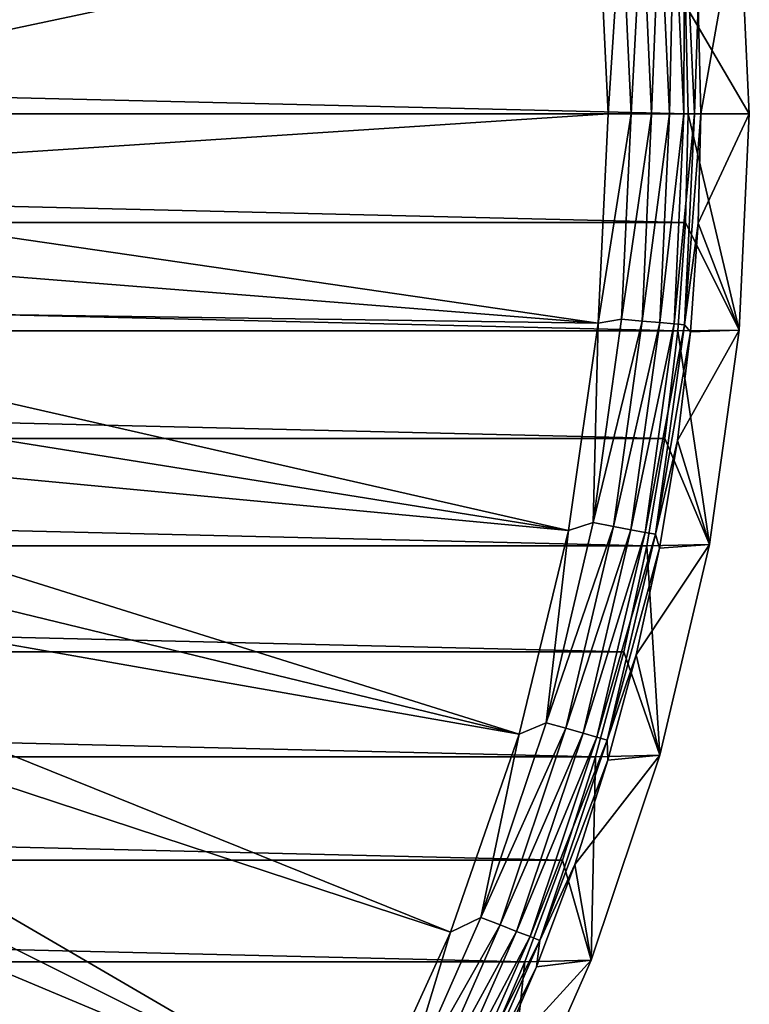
# Model space of a CAD drawing. Header units: metres. Extents: x -109 to 109, y -315 to 32.
# Tile 360 of 384: x 99 to 109, y -12 to 1. Entities that reach past the tile are written whole.
import ezdxf

# ---------------------------------------------------------------- set-up
doc = ezdxf.new("R2010")
doc.units = ezdxf.units.M
doc.layers.add('solid_K244242000C74_AAA', color=7, linetype='CONTINUOUS')

msp = doc.modelspace()

# ---------------------------------------------------------------- linework, layer by layer
at = {"layer": 'solid_K244242000C74_AAA'}
for points in [[(106.903831, 2.903125, -78.325066), (93.107323, 1.806115, -73.288864), (93.180748, 0.904376, -73.288864)], [(106.903831, 2.903125, -78.325066), (93.180748, 0.904376, -73.288864), (93.205246, 0, -73.288864)], [(106.903831, 2.903125, -78.325066), (93.205246, 0, -73.288864), (107.042114, 0, -78.325066)], [(107.22644, 2.847224, -78.472404), (106.903831, 2.903125, -78.325066), (107.042114, 0, -78.325066)], [(107.511063, 2.873598, -78.672592), (107.22644, 2.847224, -78.472404), (107.358078, 0, -78.472404)], [(107.643921, 0, -78.672592), (107.511063, 2.873598, -78.672592), (107.358078, 0, -78.472404)], [(107.756706, 2.896361, -78.919411), (107.511063, 2.873598, -78.672592), (107.643921, 0, -78.672592)], [(107.890617, 0, -78.919411), (107.756706, 2.896361, -78.919411), (107.643921, 0, -78.672592)], [(107.955894, 2.914818, -79.20536), (107.756706, 2.896361, -78.919411), (107.890617, 0, -78.919411)], [(108.090652, 0, -79.20536), (107.955894, 2.914818, -79.20536), (107.890617, 0, -78.919411)], [(108.102554, 2.928408, -79.521729), (107.955894, 2.914818, -79.20536), (108.090652, 0, -79.20536)], [(108.237938, 0, -79.521729), (108.102554, 2.928408, -79.521729), (108.090652, 0, -79.20536)], [(108.237938, 0, -79.521729), (108.291641, 1.51442, -79.857155), (108.102554, 2.928408, -79.521729)], [(108.113403, 1.50672, -83.82), (108.861351, 2.99883, -83.669998), (109, 0, -83.669998)], [(108.291641, 1.51442, -79.857155), (108.32769, 0, -79.857155), (108.861351, 2.99883, -83.669998)], [(108.861351, 2.99883, -83.669998), (108.32769, 0, -79.857155), (109, 0, -83.669998)], [(107.358078, 0, -78.472404), (107.22644, 2.847224, -78.472404), (107.042114, 0, -78.325066)], [(44.886593, 1.50672, -83.82), (108.149307, 0, -83.82), (44.850693, 0, -83.82)], [(108.113403, 1.50672, -83.82), (108.149307, 0, -83.82), (44.886593, 1.50672, -83.82)], [(108.113403, 1.50672, -83.82), (109, 0, -83.669998), (108.149307, 0, -83.82)], [(108.237938, 0, -79.521729), (108.32769, 0, -79.857155), (108.291641, 1.51442, -79.857155)], [(44.850693, 0, -83.82), (108.149307, 0, -83.82), (108.113403, -1.50672, -83.82)], [(44.850693, 0, -83.82), (108.113403, -1.50672, -83.82), (44.886593, -1.50672, -83.82)], [(107.358078, 0, -78.472404), (107.042114, 0, -78.325066), (106.903824, -2.903147, -78.325066)], [(107.22644, -2.847224, -78.472404), (107.358078, 0, -78.472404), (106.903824, -2.903147, -78.325066)], [(107.22644, -2.847224, -78.472404), (107.643921, 0, -78.672592), (107.358078, 0, -78.472404)], [(107.511063, -2.873598, -78.672592), (107.643921, 0, -78.672592), (107.22644, -2.847224, -78.472404)], [(107.511063, -2.873598, -78.672592), (107.890617, 0, -78.919411), (107.643921, 0, -78.672592)], [(107.756706, -2.896361, -78.919411), (107.890617, 0, -78.919411), (107.511063, -2.873598, -78.672592)], [(107.756706, -2.896361, -78.919411), (108.090652, 0, -79.20536), (107.890617, 0, -78.919411)], [(107.955894, -2.914818, -79.20536), (108.090652, 0, -79.20536), (107.756706, -2.896361, -78.919411)], [(107.955894, -2.914818, -79.20536), (108.237938, 0, -79.521729), (108.090652, 0, -79.20536)], [(108.102554, -2.928408, -79.521729), (108.237938, 0, -79.521729), (107.955894, -2.914818, -79.20536)], [(108.102554, -2.928408, -79.521729), (108.32769, 0, -79.857155), (108.237938, 0, -79.521729)], [(108.861351, -2.99883, -83.669998), (108.113403, -1.50672, -83.82), (108.149307, 0, -83.82)], [(109, 0, -83.669998), (108.861351, -2.99883, -83.669998), (108.149307, 0, -83.82)], [(107.042114, 0, -78.325066), (93.205246, 0, -73.288864), (93.180748, -0.904387, -73.288864)], [(106.903824, -2.903147, -78.325066), (107.042114, 0, -78.325066), (93.180748, -0.904387, -73.288864)], [(108.102554, -2.928408, -79.521729), (108.291641, -1.51442, -79.857155), (108.32769, 0, -79.857155)], [(108.291641, -1.51442, -79.857155), (108.861351, -2.99883, -83.669998), (109, 0, -83.669998)], [(108.32769, 0, -79.857155), (108.291641, -1.51442, -79.857155), (109, 0, -83.669998)], [(106.903824, -2.903147, -78.325066), (93.180748, -0.904387, -73.288864), (93.107323, -1.806131, -73.288864)], [(44.886593, -1.50672, -83.82), (108.113403, -1.50672, -83.82), (108.005989, -3.008363, -83.82)], [(44.886593, -1.50672, -83.82), (108.005989, -3.008363, -83.82), (44.994007, -3.008363, -83.82)], [(108.861351, -2.99883, -83.669998), (108.005989, -3.008363, -83.82), (108.113403, -1.50672, -83.82)], [(108.102554, -2.928408, -79.521729), (108.183578, -3.025411, -79.857155), (108.291641, -1.51442, -79.857155)], [(108.291641, -1.51442, -79.857155), (108.183578, -3.025411, -79.857155), (108.861351, -2.99883, -83.669998)], [(106.903824, -2.903147, -78.325066), (93.107323, -1.806131, -73.288864), (92.985184, -2.702588, -73.288864)], [(106.490196, -5.780063, -78.325066), (92.985184, -2.702588, -73.288864), (92.81469, -3.591123, -73.288864)], [(106.490196, -5.780063, -78.325066), (106.903824, -2.903147, -78.325066), (92.985184, -2.702588, -73.288864)], [(106.832657, -5.670157, -78.472404), (107.22644, -2.847224, -78.472404), (106.903824, -2.903147, -78.325066)], [(107.511063, -2.873598, -78.672592), (107.22644, -2.847224, -78.472404), (106.832657, -5.670157, -78.472404)], [(106.832657, -5.670157, -78.472404), (106.903824, -2.903147, -78.325066), (106.490196, -5.780063, -78.325066)], [(107.113632, -5.72268, -78.672592), (107.511063, -2.873598, -78.672592), (106.832657, -5.670157, -78.472404)], [(107.756706, -2.896361, -78.919411), (107.511063, -2.873598, -78.672592), (107.113632, -5.72268, -78.672592)], [(107.356133, -5.768011, -78.919411), (107.756706, -2.896361, -78.919411), (107.113632, -5.72268, -78.672592)], [(107.955894, -2.914818, -79.20536), (107.756706, -2.896361, -78.919411), (107.356133, -5.768011, -78.919411)], [(107.552757, -5.804767, -79.20536), (107.955894, -2.914818, -79.20536), (107.356133, -5.768011, -78.919411)], [(108.102554, -2.928408, -79.521729), (107.955894, -2.914818, -79.20536), (107.552757, -5.804767, -79.20536)], [(107.69754, -5.831831, -79.521729), (108.102554, -2.928408, -79.521729), (107.552757, -5.804767, -79.20536)], [(107.69754, -5.831831, -79.521729), (108.183578, -3.025411, -79.857155), (108.102554, -2.928408, -79.521729)], [(108.003731, -4.529548, -79.857155), (108.446632, -5.971843, -83.669998), (108.861351, -2.99883, -83.669998)], [(108.183578, -3.025411, -79.857155), (108.003731, -4.529548, -79.857155), (108.861351, -2.99883, -83.669998)], [(108.861351, -2.99883, -83.669998), (108.446632, -5.971843, -83.669998), (108.005989, -3.008363, -83.82)], [(44.994007, -3.008363, -83.82), (108.005989, -3.008363, -83.82), (107.827133, -4.504362, -83.82)], [(44.994007, -3.008363, -83.82), (107.827133, -4.504362, -83.82), (45.172867, -4.504362, -83.82)], [(107.69754, -5.831831, -79.521729), (108.003731, -4.529548, -79.857155), (108.183578, -3.025411, -79.857155)], [(108.446632, -5.971843, -83.669998), (107.827133, -4.504362, -83.82), (108.005989, -3.008363, -83.82)], [(106.490196, -5.780063, -78.325066), (92.81469, -3.591123, -73.288864), (92.596344, -4.469127, -73.288864)], [(45.172867, -4.504362, -83.82), (107.827133, -4.504362, -83.82), (107.577339, -5.98969, -83.82)], [(45.172867, -4.504362, -83.82), (107.577339, -5.98969, -83.82), (45.422661, -5.98969, -83.82)], [(105.804962, -8.604657, -78.325066), (92.596344, -4.469127, -73.288864), (92.33078, -5.334021, -73.288864)], [(105.804962, -8.604657, -78.325066), (106.490196, -5.780063, -78.325066), (92.596344, -4.469127, -73.288864)], [(108.446632, -5.971843, -83.669998), (107.577339, -5.98969, -83.82), (107.827133, -4.504362, -83.82)], [(107.69754, -5.831831, -79.521729), (107.752525, -6.023425, -79.857155), (108.003731, -4.529548, -79.857155)], [(108.003731, -4.529548, -79.857155), (107.752525, -6.023425, -79.857155), (108.446632, -5.971843, -83.669998)], [(105.804962, -8.604657, -78.325066), (92.33078, -5.334021, -73.288864), (92.018784, -6.183269, -73.288864)], [(106.180092, -8.444714, -78.472404), (106.832657, -5.670157, -78.472404), (106.490196, -5.780063, -78.325066)], [(107.113632, -5.72268, -78.672592), (106.832657, -5.670157, -78.472404), (106.180092, -8.444714, -78.472404)], [(106.455025, -8.522939, -78.672592), (107.113632, -5.72268, -78.672592), (106.180092, -8.444714, -78.472404)], [(107.356133, -5.768011, -78.919411), (107.113632, -5.72268, -78.672592), (106.455025, -8.522939, -78.672592)], [(106.180092, -8.444714, -78.472404), (106.490196, -5.780063, -78.325066), (105.804962, -8.604657, -78.325066)], [(106.692299, -8.590449, -78.919411), (107.356133, -5.768011, -78.919411), (106.455025, -8.522939, -78.672592)], [(107.552757, -5.804767, -79.20536), (107.356133, -5.768011, -78.919411), (106.692299, -8.590449, -78.919411)], [(106.884697, -8.645192, -79.20536), (107.552757, -5.804767, -79.20536), (106.692299, -8.590449, -78.919411)], [(107.69754, -5.831831, -79.521729), (107.552757, -5.804767, -79.20536), (106.884697, -8.645192, -79.20536)], [(107.026367, -8.685499, -79.521729), (107.69754, -5.831831, -79.521729), (106.884697, -8.645192, -79.20536)], [(107.026367, -8.685499, -79.521729), (107.752525, -6.023425, -79.857155), (107.69754, -5.831831, -79.521729)], [(45.422661, -5.98969, -83.82), (107.577339, -5.98969, -83.82), (107.257225, -7.461317, -83.82)], [(45.422661, -5.98969, -83.82), (107.257225, -7.461317, -83.82), (45.742775, -7.461317, -83.82)], [(107.759361, -8.89394, -83.669998), (107.257225, -7.461317, -83.82), (107.577339, -5.98969, -83.82)], [(107.430519, -7.503657, -79.857155), (107.759361, -8.89394, -83.669998), (108.446632, -5.971843, -83.669998)], [(107.752525, -6.023425, -79.857155), (107.430519, -7.503657, -79.857155), (108.446632, -5.971843, -83.669998)], [(108.446632, -5.971843, -83.669998), (107.759361, -8.89394, -83.669998), (107.577339, -5.98969, -83.82)], [(107.026367, -8.685499, -79.521729), (107.430519, -7.503657, -79.857155), (107.752525, -6.023425, -79.857155)], [(104.85434, -11.351322, -78.325066), (92.018784, -6.183269, -73.288864), (91.661263, -7.014377, -73.288864)], [(104.85434, -11.351322, -78.325066), (105.804962, -8.604657, -78.325066), (92.018784, -6.183269, -73.288864)], [(103.646935, -13.995176, -78.325066), (91.661263, -7.014377, -73.288864), (91.25927, -7.824909, -73.288864)], [(103.646935, -13.995176, -78.325066), (104.85434, -11.351322, -78.325066), (91.661263, -7.014377, -73.288864)], [(45.742775, -7.461317, -83.82), (107.257225, -7.461317, -83.82), (106.867256, -8.916736, -83.82)], [(45.742775, -7.461317, -83.82), (106.867256, -8.916736, -83.82), (46.132748, -8.916736, -83.82)], [(107.759361, -8.89394, -83.669998), (106.867256, -8.916736, -83.82), (107.257225, -7.461317, -83.82)], [(107.026367, -8.685499, -79.521729), (107.038452, -8.966892, -79.857155), (107.430519, -7.503657, -79.857155)], [(107.430519, -7.503657, -79.857155), (107.038452, -8.966892, -79.857155), (107.759361, -8.89394, -83.669998)], [(103.646935, -13.995176, -78.325066), (91.25927, -7.824909, -73.288864), (90.813995, -8.612486, -73.288864)], [(105.2743, -11.147223, -78.472404), (106.180092, -8.444714, -78.472404), (105.804962, -8.604657, -78.325066)], [(106.455025, -8.522939, -78.672592), (106.180092, -8.444714, -78.472404), (105.2743, -11.147223, -78.472404)], [(105.54084, -11.250482, -78.672592), (106.455025, -8.522939, -78.672592), (105.2743, -11.147223, -78.472404)], [(106.692299, -8.590449, -78.919411), (106.455025, -8.522939, -78.672592), (105.54084, -11.250482, -78.672592)], [(105.770874, -11.339598, -78.919411), (106.692299, -8.590449, -78.919411), (105.54084, -11.250482, -78.672592)], [(106.884697, -8.645192, -79.20536), (106.692299, -8.590449, -78.919411), (105.770874, -11.339598, -78.919411)], [(102.193687, -16.512283, -78.325066), (90.813995, -8.612486, -73.288864), (90.326729, -9.374799, -73.288864)], [(102.193687, -16.512283, -78.325066), (103.646935, -13.995176, -78.325066), (90.813995, -8.612486, -73.288864)], [(105.2743, -11.147223, -78.472404), (105.804962, -8.604657, -78.325066), (104.85434, -11.351322, -78.325066)], [(105.957405, -11.41186, -79.20536), (106.884697, -8.645192, -79.20536), (105.770874, -11.339598, -78.919411)], [(107.026367, -8.685499, -79.521729), (106.884697, -8.645192, -79.20536), (105.957405, -11.41186, -79.20536)], [(106.094749, -11.465066, -79.521729), (107.026367, -8.685499, -79.521729), (105.957405, -11.41186, -79.20536)], [(106.094749, -11.465066, -79.521729), (107.038452, -8.966892, -79.857155), (107.026367, -8.685499, -79.521729)], [(46.132748, -8.916736, -83.82), (106.867256, -8.916736, -83.82), (106.408623, -10.351391, -83.82)], [(46.132748, -8.916736, -83.82), (106.408623, -10.351391, -83.82), (46.591377, -10.351391, -83.82)], [(106.094749, -11.465066, -79.521729), (106.577194, -10.409814, -79.857155), (107.038452, -8.966892, -79.857155)], [(106.805328, -11.74041, -83.669998), (106.408623, -10.351391, -83.82), (106.867256, -8.916736, -83.82)], [(106.577194, -10.409814, -79.857155), (106.805328, -11.74041, -83.669998), (107.759361, -8.89394, -83.669998)], [(107.038452, -8.966892, -79.857155), (106.577194, -10.409814, -79.857155), (107.759361, -8.89394, -83.669998)], [(107.759361, -8.89394, -83.669998), (106.805328, -11.74041, -83.669998), (106.867256, -8.916736, -83.82)], [(102.193687, -16.512283, -78.325066), (90.326729, -9.374799, -73.288864), (89.798912, -10.109612, -73.288864)], [(100.507744, -18.879858, -78.325066), (89.798912, -10.109612, -73.288864), (89.232086, -10.814772, -73.288864)], [(100.507744, -18.879858, -78.325066), (102.193687, -16.512283, -78.325066), (89.798912, -10.109612, -73.288864)], [(46.591377, -10.351391, -83.82), (106.408623, -10.351391, -83.82), (105.882225, -11.762788, -83.82)], [(46.591377, -10.351391, -83.82), (105.882225, -11.762788, -83.82), (47.117771, -11.762788, -83.82)], [(106.805328, -11.74041, -83.669998), (105.882225, -11.762788, -83.82), (106.408623, -10.351391, -83.82)], [(106.577194, -10.409814, -79.857155), (106.047813, -11.829154, -79.857155), (106.805328, -11.74041, -83.669998)], [(106.094749, -11.465066, -79.521729), (106.047813, -11.829154, -79.857155), (106.577194, -10.409814, -79.857155)], [(100.507744, -18.879858, -78.325066), (89.232086, -10.814772, -73.288864), (88.627914, -11.488209, -73.288864)], [(104.123016, -13.754629, -78.472404), (105.2743, -11.147223, -78.472404), (104.85434, -11.351322, -78.325066)], [(105.54084, -11.250482, -78.672592), (105.2743, -11.147223, -78.472404), (104.123016, -13.754629, -78.472404)], [(104.378891, -13.88204, -78.672592), (105.54084, -11.250482, -78.672592), (104.123016, -13.754629, -78.472404)], [(105.770874, -11.339598, -78.919411), (105.54084, -11.250482, -78.672592), (104.378891, -13.88204, -78.672592)], [(104.123016, -13.754629, -78.472404), (104.85434, -11.351322, -78.325066), (103.646935, -13.995176, -78.325066)], [(104.599724, -13.992002, -78.919411), (105.770874, -11.339598, -78.919411), (104.378891, -13.88204, -78.672592)], [(105.957405, -11.41186, -79.20536), (105.770874, -11.339598, -78.919411), (104.599724, -13.992002, -78.919411)], [(104.778793, -14.081165, -79.20536), (105.957405, -11.41186, -79.20536), (104.599724, -13.992002, -78.919411)], [(106.094749, -11.465066, -79.521729), (105.957405, -11.41186, -79.20536), (104.778793, -14.081165, -79.20536)], [(104.910637, -14.146817, -79.521729), (106.094749, -11.465066, -79.521729), (104.778793, -14.081165, -79.20536)], [(104.910637, -14.146817, -79.521729), (106.047813, -11.829154, -79.857155), (106.094749, -11.465066, -79.521729)], [(98.604385, -21.076456, -78.325066), (100.507744, -18.879858, -78.325066), (88.627914, -11.488209, -73.288864)], [(105.451492, -13.221699, -79.857155), (105.592766, -14.486579, -83.669998), (106.805328, -11.74041, -83.669998)], [(106.047813, -11.829154, -79.857155), (105.451492, -13.221699, -79.857155), (106.805328, -11.74041, -83.669998)], [(106.805328, -11.74041, -83.669998), (105.592766, -14.486579, -83.669998), (105.882225, -11.762788, -83.82)], [(47.117771, -11.762788, -83.82), (105.882225, -11.762788, -83.82), (105.289085, -13.147866, -83.82)], [(47.117771, -11.762788, -83.82), (105.289085, -13.147866, -83.82), (47.710915, -13.147866, -83.82)], [(104.910637, -14.146817, -79.521729), (105.451492, -13.221699, -79.857155), (106.047813, -11.829154, -79.857155)], [(105.592766, -14.486579, -83.669998), (105.289085, -13.147866, -83.82), (105.882225, -11.762788, -83.82)]]:
    msp.add_3dface(points, dxfattribs=at)

doc.saveas('drawing.dxf')
